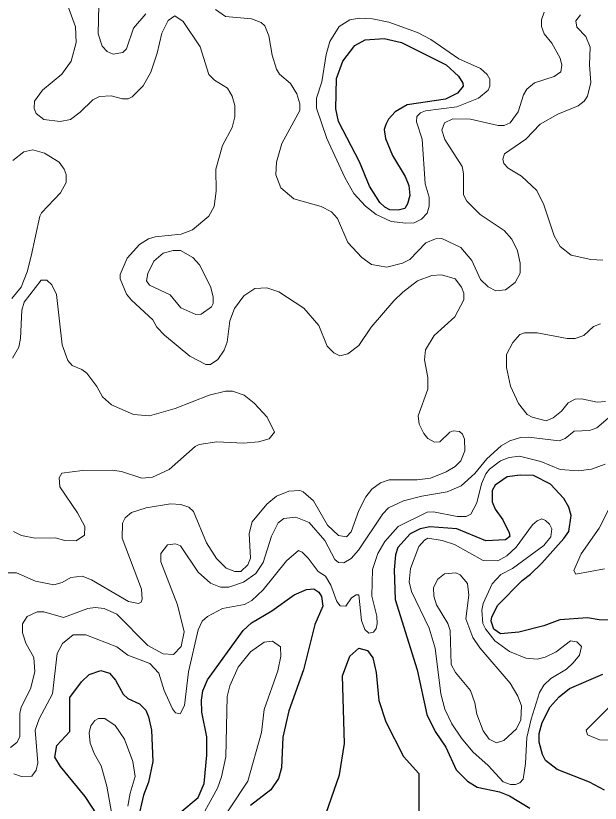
# Model space of a CAD drawing. Extents: x 577 to 602.9, y 7483.8 to 7511.6.
# Drawn here: x 596.348 to 597.693, y 7505.766 to 7507.577 of the extents above; entities that cross this region are included whole.
import ezdxf

# ---------------------------------------------------------------- set-up
doc = ezdxf.new("R2010")
doc.units = 0
doc.header["$LTSCALE"] = 0.032
doc.layers.add('1', color=7, linetype='Continuous', lineweight=25)
doc.layers.add('2', color=7, linetype='Continuous', lineweight=13)

msp = doc.modelspace()

# ---------------------------------------------------------------- linework, layer by layer
at = {"layer": '1'}
msp.add_lwpolyline([(597.1388, 7507.2408), (597.0904, 7507.3337), (597.084, 7507.3631), (597.0856, 7507.4323), (597.1007, 7507.4728), (597.1278, 7507.5086), (597.1516, 7507.5213), (597.1953, 7507.5245), (597.2351, 7507.515), (597.3385, 7507.4641), (597.3663, 7507.4378), (597.3766, 7507.4219), (597.3774, 7507.4148), (597.3639, 7507.3989), (597.3369, 7507.3854), (597.2486, 7507.3718), (597.2208, 7507.3559), (597.2057, 7507.3392), (597.1993, 7507.3265), (597.1953, 7507.3154), (597.1985, 7507.2947), (597.2144, 7507.2558), (597.2438, 7507.2072), (597.2526, 7507.1866), (597.2542, 7507.1635), (597.2494, 7507.1444), (597.2431, 7507.1341), (597.2279, 7507.1301), (597.2089, 7507.1309), (597.1969, 7507.1365), (597.1858, 7507.1476), (597.1619, 7507.185)], close=True, dxfattribs=at)
for points in [[(597.7917, 7506.1839), (597.6899, 7506.1878), (597.6629, 7506.1926), (597.5993, 7506.1878), (597.5627, 7506.1743), (597.5055, 7506.16), (597.4633, 7506.156), (597.4474, 7506.1664), (597.4418, 7506.1847), (597.4434, 7506.195), (597.457, 7506.222), (597.5126, 7506.2785), (597.5325, 7506.2928), (597.5579, 7506.3182), (597.6088, 7506.3747), (597.62, 7506.3914), (597.6255, 7506.428), (597.62, 7506.4471), (597.6088, 7506.4669), (597.5778, 7506.5003), (597.5389, 7506.5202), (597.5086, 7506.521), (597.4784, 7506.517), (597.4506, 7506.498), (597.4442, 7506.4852), (597.4442, 7506.459), (597.4506, 7506.4423), (597.4681, 7506.4176), (597.4832, 7506.3882), (597.4848, 7506.3795), (597.4744, 7506.3723), (597.4291, 7506.3699), (597.3623, 7506.397), (597.3003, 7506.4017), (597.278, 7506.397), (597.255, 7506.3858), (597.2271, 7506.354), (597.2216, 7506.3373), (597.2184, 7506.3031), (597.2208, 7506.2347), (597.2717, 7506.0733), (597.2939, 7505.9707), (597.313, 7505.931), (597.3377, 7505.8952), (597.3615, 7505.8435), (597.387, 7505.8173), (597.4092, 7505.803), (597.4609, 7505.7926), (597.484, 7505.7831), (597.5309, 7505.7553)], [(596.7254, 7505.7441), (596.7675, 7505.7799), (596.7811, 7505.8117), (596.7874, 7505.8769), (596.7874, 7505.9191), (596.7763, 7505.9755), (596.7755, 7506.0034), (596.7787, 7506.0248), (596.789, 7506.0503), (596.8709, 7506.1632), (596.89, 7506.1815), (596.9369, 7506.2085), (596.9886, 7506.2459), (597.0172, 7506.2578), (597.0339, 7506.2594), (597.0451, 7506.2514), (597.0514, 7506.2419), (597.0546, 7506.2196), (597.0363, 7506.1775), (597.0101, 7506.0733), (596.9759, 7505.9787), (596.9624, 7505.9183), (596.9592, 7505.8475), (596.9528, 7505.8236), (596.9345, 7505.7974), (596.8884, 7505.7616)], [(597.0618, 7505.7433), (597.0928, 7505.8316), (597.1039, 7505.904), (597.0999, 7506.059), (597.1166, 7506.1043), (597.1373, 7506.1226), (597.1572, 7506.1179), (597.1691, 7506.1004), (597.1771, 7506.067), (597.1834, 7506.0026), (597.1993, 7505.9533), (597.2399, 7505.8737), (597.2749, 7505.8348), (597.2749, 7505.7489)], [(596.5353, 7505.7394), (596.5075, 7505.7823), (596.4511, 7505.8507), (596.4383, 7505.8721), (596.4423, 7505.8992), (596.4725, 7505.931), (596.4725, 7506.0097), (596.4996, 7506.0455), (596.5171, 7506.0622), (596.5441, 7506.0717), (596.564, 7506.0654), (596.5775, 7506.0495), (596.595, 7506.0169), (596.6061, 7506.0073), (596.6324, 7505.9946), (596.6475, 7505.9803), (596.6538, 7505.9652), (596.6602, 7505.9342), (596.6634, 7505.8626), (596.6538, 7505.8149), (596.6419, 7505.7847), (596.6292, 7505.7282)], [(597.7027, 7505.7966), (597.6677, 7505.8149), (597.5937, 7505.8443), (597.5667, 7505.865), (597.5595, 7505.8785), (597.5524, 7505.9071), (597.5524, 7505.927), (597.5587, 7505.9517), (597.577, 7505.9882), (597.5977, 7506.0113), (597.6216, 7506.0304), (597.6987, 7506.063)]]:
    msp.add_lwpolyline(points, dxfattribs=at)
at = {"layer": '2'}
for points in [[(597.2725, 7506.9671), (597.2383, 7506.9417), (597.2176, 7506.9218), (597.1659, 7506.8606), (597.1373, 7506.8184), (597.1118, 7506.7993), (597.0936, 7506.7953), (597.08, 7506.8017), (597.0641, 7506.8176), (597.0451, 7506.8645), (597.0109, 7506.9043), (596.9536, 7506.9425), (596.9258, 7506.9512), (596.8979, 7506.9496), (596.8725, 7506.9329), (596.851, 7506.9035), (596.8407, 7506.8757), (596.8343, 7506.8264), (596.8272, 7506.8081), (596.8129, 7506.7866), (596.7962, 7506.7747), (596.785, 7506.7747), (596.7485, 7506.7946), (596.6904, 7506.8423), (596.6729, 7506.8606), (596.6634, 7506.878), (596.6141, 7506.9226), (596.6029, 7506.9369), (596.5886, 7506.9719), (596.5886, 7506.9822), (596.6045, 7507.0196), (596.6324, 7507.0506), (596.6538, 7507.0641), (596.6689, 7507.0689), (596.7286, 7507.0745), (596.7548, 7507.0848), (596.7922, 7507.1158), (596.8041, 7507.1381), (596.8089, 7507.1739), (596.8081, 7507.2239), (596.824, 7507.2788), (596.8455, 7507.3202), (596.8518, 7507.3448), (596.8518, 7507.3703), (596.8455, 7507.3917), (596.8351, 7507.41), (596.8049, 7507.4291), (596.7922, 7507.4418), (596.7723, 7507.5054), (596.7333, 7507.5635), (596.7143, 7507.577), (596.6984, 7507.5659), (596.684, 7507.5365), (596.6737, 7507.4911), (596.6586, 7507.4474), (596.6411, 7507.4156), (596.6157, 7507.3901), (596.6069, 7507.3862), (596.5934, 7507.3862), (596.5679, 7507.3925), (596.5409, 7507.3909), (596.525, 7507.3838), (596.4964, 7507.3552), (596.4741, 7507.3385), (596.4503, 7507.3337), (596.4129, 7507.3385), (596.3954, 7507.352), (596.3906, 7507.3639), (596.3914, 7507.3806), (596.4097, 7507.406), (596.4542, 7507.4426), (596.4757, 7507.4728), (596.4868, 7507.515), (596.4852, 7507.5516), (596.4614, 7507.6176)], [(596.6475, 7507.581), (596.6188, 7507.5484), (596.6029, 7507.5007), (596.5942, 7507.4927), (596.5719, 7507.4887), (596.5584, 7507.4943), (596.5465, 7507.507), (596.5377, 7507.5349), (596.5393, 7507.6009)], [(597.4888, 7507.0633), (597.5023, 7507.0363), (597.5086, 7507.0077), (597.5086, 7506.9854), (597.4967, 7506.9639), (597.4744, 7506.9464), (597.4522, 7506.9448), (597.4347, 7506.9536), (597.4172, 7506.9703), (597.3973, 7507.014), (597.3719, 7507.0442), (597.3281, 7507.0649), (597.3138, 7507.0641), (597.2916, 7507.0546), (597.2542, 7507.0164), (597.2375, 7507.0077), (597.2017, 7506.9989), (597.1667, 7507.0053), (597.1444, 7507.0212), (597.1118, 7507.0554), (597.088, 7507.111), (597.0745, 7507.1261), (597.0506, 7507.1381), (596.9878, 7507.1556), (596.9576, 7507.181), (596.9465, 7507.2112), (596.948, 7507.2399), (596.96, 7507.2828), (597.0013, 7507.3591), (597.0013, 7507.3742), (596.995, 7507.3973), (596.9798, 7507.4212), (596.9544, 7507.4426), (596.948, 7507.4538), (596.9377, 7507.4864), (596.9305, 7507.5309), (596.921, 7507.5539), (596.9123, 7507.5611), (596.89, 7507.5698), (596.8304, 7507.5754), (596.8073, 7507.5913)], [(597.5635, 7507.585), (597.5571, 7507.5675), (597.5571, 7507.5524), (597.5635, 7507.5349), (597.581, 7507.5142), (597.6001, 7507.4792), (597.6041, 7507.4633), (597.6017, 7507.4482), (597.5866, 7507.4371), (597.5412, 7507.4227), (597.5237, 7507.4084), (597.5158, 7507.3949), (597.5039, 7507.3559), (597.4856, 7507.3305), (597.4713, 7507.3249), (597.4577, 7507.3249), (597.3941, 7507.3392), (597.3536, 7507.34), (597.3345, 7507.3305), (597.3281, 7507.3138), (597.3353, 7507.2923), (597.3751, 7507.2303), (597.3782, 7507.2144), (597.3782, 7507.1651), (597.3854, 7507.1508), (597.4164, 7507.1198), (597.4713, 7507.0832), (597.4888, 7507.0633)], [(597.647, 7507.5786), (597.6367, 7507.5651), (597.639, 7507.5508), (597.6597, 7507.5293), (597.6693, 7507.5046), (597.6677, 7507.4641), (597.6709, 7507.4235), (597.6629, 7507.3917), (597.6557, 7507.3806), (597.6414, 7507.3695), (597.5953, 7507.3504), (597.554, 7507.3273), (597.5214, 7507.2931), (597.4721, 7507.2597), (597.4681, 7507.247), (597.4705, 7507.2375), (597.4808, 7507.2263), (597.5118, 7507.208), (597.5468, 7507.1754), (597.5627, 7507.142), (597.5866, 7507.0705), (597.6001, 7507.0466), (597.6255, 7507.0267), (597.6709, 7507.0164), (597.6987, 7507.0148)], [(596.3413, 7507.2438), (596.3668, 7507.2637), (596.3874, 7507.2685), (596.4145, 7507.2613), (596.4479, 7507.2406), (596.4598, 7507.2239), (596.4638, 7507.212), (596.4638, 7507.1937), (596.4511, 7507.1699), (596.4073, 7507.1238), (596.4033, 7507.1158), (596.3835, 7507.0244), (596.3747, 7506.9878), (596.3604, 7506.9528), (596.3389, 7506.9266)], [(596.3302, 7506.296), (596.3501, 7506.296), (596.3938, 7506.2769), (596.4359, 7506.2689), (596.455, 7506.2737), (596.4749, 7506.2856), (596.5012, 7506.2888), (596.5226, 7506.2801), (596.6077, 7506.23), (596.6308, 7506.226), (596.6363, 7506.2284), (596.6387, 7506.2355), (596.6371, 7506.2586), (596.5926, 7506.3755), (596.5934, 7506.4105), (596.5998, 7506.4224), (596.6141, 7506.4351), (596.6483, 7506.4455), (596.7039, 7506.455), (596.7278, 7506.4534), (596.7461, 7506.4471), (596.7572, 7506.4375), (596.7866, 7506.3652), (596.8097, 7506.3294), (596.8319, 7506.3071), (596.8518, 7506.2992), (596.8661, 7506.2992), (596.882, 7506.3143), (596.8884, 7506.3302), (596.8852, 7506.3866), (596.8916, 7506.4137), (596.9258, 7506.4542), (596.948, 7506.4725), (596.9759, 7506.4836), (597.0013, 7506.4852), (597.0093, 7506.482), (597.0331, 7506.4614), (597.0649, 7506.4057), (597.0904, 7506.3819), (597.1087, 7506.3787), (597.1198, 7506.3906), (597.1373, 7506.4391), (597.1532, 7506.4709), (597.1675, 7506.4884), (597.1874, 7506.5027), (597.2073, 7506.5099), (597.2717, 7506.5099), (597.3019, 7506.5139), (597.3385, 7506.5282), (597.3591, 7506.5409), (597.3719, 7506.5536), (597.3814, 7506.5767), (597.3806, 7506.6037), (597.3758, 7506.6148), (597.3687, 7506.6212), (597.3544, 7506.6228), (597.3464, 7506.6196), (597.3234, 7506.5973), (597.3114, 7506.5966), (597.2963, 7506.6053), (597.2868, 7506.6164), (597.2764, 7506.6379), (597.2741, 7506.657), (597.2963, 7506.7182), (597.2963, 7506.7453), (597.2884, 7506.7858), (597.2908, 7506.8089), (597.3106, 7506.8415), (597.3584, 7506.8844), (597.379, 7506.9234), (597.379, 7506.9393), (597.3735, 7506.9528), (597.3591, 7506.9719), (597.3273, 7506.9814), (597.3051, 7506.9798), (597.2725, 7506.9671)], [(596.3405, 7506.7898), (596.3548, 7506.8152), (596.3588, 7506.8351), (596.362, 7506.9003), (596.3676, 7506.9186), (596.4065, 7506.9687), (596.4192, 7506.9687), (596.4312, 7506.9584), (596.4415, 7506.9361), (596.455, 7506.82), (596.4678, 7506.7842), (596.4781, 7506.7731), (596.5004, 7506.7635), (596.5115, 7506.7548), (596.5345, 7506.7246), (596.5473, 7506.7007), (596.5687, 7506.6824), (596.6188, 7506.6602), (596.6554, 7506.657), (596.7151, 7506.6737), (596.793, 7506.7047), (596.8304, 7506.7134), (596.8463, 7506.7134), (596.8733, 7506.7047), (596.8964, 7506.6864), (596.9266, 7506.6538), (596.9433, 7506.6196), (596.9313, 7506.6045), (596.9067, 7506.5973), (596.8717, 7506.5942), (596.8105, 7506.5973), (596.7699, 7506.591), (596.7604, 7506.5862), (596.7007, 7506.5337), (596.6626, 7506.5162), (596.6379, 7506.5139), (596.591, 7506.529), (596.5695, 7506.5321), (596.5019, 7506.5313), (596.4542, 7506.525), (596.4479, 7506.5146), (596.4495, 7506.494), (596.49, 7506.4343), (596.5067, 7506.4025), (596.5059, 7506.3827), (596.4868, 7506.3699), (596.4606, 7506.3707), (596.4391, 7506.3763), (596.393, 7506.3755), (596.3612, 7506.3819), (596.3429, 7506.3914)], [(597.6931, 7506.8685), (597.6772, 7506.8621), (597.655, 7506.8415), (597.6351, 7506.8351), (597.6168, 7506.8351), (597.5476, 7506.8478), (597.5182, 7506.8478), (597.5078, 7506.8439), (597.4911, 7506.8256), (597.4768, 7506.7977), (597.4768, 7506.7683), (597.4864, 7506.7254), (597.5047, 7506.6856), (597.5245, 7506.6602)], [(597.5245, 7506.6602), (597.5357, 7506.6538), (597.5683, 7506.6459), (597.5842, 7506.6522), (597.6033, 7506.6681), (597.6184, 7506.6872), (597.6351, 7506.6952), (597.6494, 7506.6959), (597.6852, 7506.6888), (597.7043, 7506.6904)], [(597.7106, 7506.6514), (597.6844, 7506.6292), (597.6677, 7506.6236), (597.6327, 7506.622), (597.612, 7506.6053), (597.5977, 7506.5997), (597.5277, 7506.6077), (597.5094, 7506.6069), (597.4848, 7506.5997), (597.4649, 7506.5878), (597.4315, 7506.5584), (597.4037, 7506.5242), (597.3727, 7506.4964), (597.3401, 7506.482), (597.282, 7506.4725), (597.2399, 7506.4614), (597.2057, 7506.4455), (597.1922, 7506.432), (597.1365, 7506.3485), (597.1198, 7506.3294), (597.1031, 7506.319), (597.0904, 7506.3198), (597.0824, 7506.327), (597.0594, 7506.3707), (597.0228, 7506.4121), (596.9926, 7506.424), (596.9647, 7506.4208), (596.952, 7506.4113), (596.9361, 7506.3803), (596.917, 7506.3198), (596.9003, 7506.2944), (596.8717, 7506.2745), (596.8383, 7506.2634), (596.8192, 7506.2634), (596.7962, 7506.2721), (596.7675, 7506.2976), (596.727, 7506.358), (596.7158, 7506.3628), (596.6968, 7506.3604), (596.6817, 7506.3405), (596.6817, 7506.3214)], [(597.0435, 7506.2992), (597.0602, 7506.2888), (597.0729, 7506.2681), (597.0864, 7506.23), (597.0944, 7506.2204), (597.1071, 7506.2196), (597.1206, 7506.2387), (597.131, 7506.2457), (597.1374, 7506.2457), (597.1437, 7506.1862), (597.1508, 7506.1656), (597.1604, 7506.1576), (597.1707, 7506.16), (597.1771, 7506.168), (597.1794, 7506.1791), (597.1786, 7506.1966), (597.1675, 7506.2427), (597.1683, 7506.3039), (597.181, 7506.3405), (597.1969, 7506.3683), (597.2279, 7506.4025), (597.2947, 7506.4359), (597.3091, 7506.4367), (597.3631, 7506.4256), (597.3838, 7506.4256), (597.3949, 7506.4312), (597.4084, 7506.4574), (597.4196, 7506.5011), (597.4291, 7506.5234), (597.4379, 7506.5345), (597.4633, 7506.5536), (597.4832, 7506.5616), (597.507, 7506.564), (597.5556, 7506.552), (597.6001, 7506.5337), (597.6422, 7506.5306), (597.6724, 7506.5345), (597.7035, 7506.5457)], [(597.7281, 7506.4749), (597.6899, 7506.3986), (597.6486, 7506.3397), (597.6319, 7506.3015), (597.6367, 7506.2928), (597.7027, 7506.3055)], [(596.3437, 7505.834), (596.3612, 7505.8276), (596.3851, 7505.8284), (596.3954, 7505.8427), (596.3986, 7505.8594), (596.393, 7505.9342), (596.4018, 7505.9604), (596.4328, 7506.0177), (596.4431, 7506.1107), (596.4558, 7506.1338), (596.4805, 7506.1536), (596.5091, 7506.1536), (596.5807, 7506.1258), (596.6061, 7506.1067), (596.6562, 7506.0876), (596.6769, 7506.0654), (596.6896, 7506.0256), (596.7087, 7505.9835), (596.7158, 7505.9739), (596.7262, 7505.9723), (596.7365, 7505.9914), (596.7453, 7506.0686), (596.7675, 7506.1648), (596.7771, 7506.1847), (596.789, 7506.1958), (596.824, 7506.2141), (596.8741, 7506.2236), (596.8908, 7506.2324), (596.917, 7506.257), (596.9711, 7506.3238), (596.9981, 7506.3477), (597.0069, 7506.3437), (597.0204, 7506.3302), (597.0435, 7506.2992)], [(596.6817, 7506.3214), (596.7198, 7506.2228), (596.7357, 7506.1608), (596.7286, 7506.1266), (596.7111, 7506.1083), (596.6872, 7506.1099), (596.6522, 7506.129), (596.5807, 7506.2014), (596.5512, 7506.2141), (596.5306, 7506.2165), (596.5139, 7506.2141), (596.4582, 7506.1934), (596.4129, 7506.2061), (596.397, 7506.2061), (596.3747, 7506.1958), (596.3636, 7506.1791), (596.3636, 7506.1584), (596.3715, 7506.1346), (596.3898, 7506.1012), (596.3922, 7506.0686), (596.3819, 7506.0296), (596.3604, 7505.9874), (596.3572, 7505.9731), (596.3572, 7505.9191), (596.3509, 7505.9063), (596.3358, 7505.8944)], [(596.7993, 7505.6924), (596.882, 7505.8173), (596.9131, 7505.9294), (596.9194, 7505.9819), (596.9512, 7506.0709), (596.9576, 7506.1043), (596.9568, 7506.1258), (596.9385, 7506.1393), (596.9194, 7506.1369), (596.8884, 7506.1147), (596.8598, 7506.0789), (596.8407, 7506.0367), (596.8343, 7506.0121), (596.8311, 7505.8729), (596.8216, 7505.8268), (596.8121, 7505.8014), (596.762, 7505.7107)], [(597.7106, 7505.9851), (597.6605, 7505.9342), (597.6629, 7505.9238), (597.6907, 7505.9119), (597.7392, 7505.9111)], [(596.6061, 7505.76), (596.6109, 7505.7894), (596.6228, 7505.8276), (596.6172, 7505.8626), (596.5982, 7505.9135), (596.5767, 7505.9453), (596.5528, 7505.9612), (596.5385, 7505.9612), (596.5298, 7505.9564), (596.521, 7505.9445), (596.5171, 7505.9286), (596.5194, 7505.9047), (596.529, 7505.8793), (596.5449, 7505.8523), (596.5576, 7505.8054), (596.5687, 7505.7449)]]:
    msp.add_lwpolyline(points, dxfattribs=at)
for points in [[(597.2454, 7507.0999), (597.2645, 7507.1007), (597.2812, 7507.1094), (597.2947, 7507.123), (597.2987, 7507.1389), (597.2987, 7507.1595), (597.29, 7507.1905), (597.2828, 7507.2931), (597.2701, 7507.3329), (597.2709, 7507.3456), (597.2788, 7507.3536), (597.2908, 7507.3583), (597.3623, 7507.3671), (597.4124, 7507.387), (597.4347, 7507.406), (597.4387, 7507.4148), (597.4387, 7507.4307), (597.4323, 7507.4418), (597.4172, 7507.4553), (597.3671, 7507.4776), (597.3027, 7507.5221), (597.2725, 7507.538), (597.2065, 7507.5619), (597.1683, 7507.5698), (597.1381, 7507.5714), (597.1166, 7507.5675), (597.092, 7507.5524), (597.0705, 7507.5174), (597.0618, 7507.4879), (597.0522, 7507.4251), (597.0395, 7507.387), (597.0395, 7507.3647), (597.0633, 7507.2947), (597.1047, 7507.2049), (597.1254, 7507.1683), (597.1524, 7507.1389), (597.1771, 7507.1198), (597.212, 7507.1039)], [(596.762, 7506.89), (596.7747, 7506.8908), (596.7985, 7506.9075), (596.8025, 7506.9154), (596.8025, 7506.9305), (596.7962, 7506.9544), (596.7707, 7507.0045), (596.7556, 7507.0212), (596.727, 7507.0371), (596.7103, 7507.0371), (596.6872, 7507.0307), (596.6658, 7507.0124), (596.6522, 7506.9846), (596.6491, 7506.9671), (596.6554, 7506.9576), (596.7031, 7506.9353), (596.7278, 7506.9051)], [(597.4228, 7506.1799), (597.4204, 7506.2101), (597.4236, 7506.226), (597.4442, 7506.2705), (597.4641, 7506.292), (597.4904, 7506.3063), (597.5627, 7506.3588), (597.5786, 7506.3787), (597.581, 7506.397), (597.5762, 7506.4081), (597.5667, 7506.4168), (597.5579, 7506.42), (597.5476, 7506.416), (597.5365, 7506.4065), (597.4991, 7506.3548), (597.4776, 7506.3349), (597.457, 7506.3238), (597.4236, 7506.3246), (597.3576, 7506.3612), (597.3289, 7506.3707), (597.2963, 7506.3755), (597.2884, 7506.3715), (597.2749, 7506.3564), (597.2558, 7506.3063), (597.2534, 7506.2753), (597.2582, 7506.253), (597.2987, 7506.1687), (597.313, 7506.1226), (597.3257, 7506.0177), (597.3353, 7505.9827), (597.3512, 7505.9493), (597.3735, 7505.9159), (597.3997, 7505.8849), (597.4347, 7505.8531), (597.4689, 7505.8157), (597.4864, 7505.8093), (597.4975, 7505.8093), (597.5078, 7505.8133), (597.515, 7505.8221), (597.5206, 7505.8578), (597.5237, 7505.9175), (597.5333, 7505.9596), (597.5532, 7506.0208), (597.5627, 7506.0375), (597.5786, 7506.0534), (597.6152, 7506.0749), (597.6303, 7506.0892), (597.6446, 7506.1067), (597.6494, 7506.1266), (597.639, 7506.1377), (597.6239, 7506.1401), (597.5913, 7506.1147), (597.5659, 7506.102), (597.5476, 7506.098), (597.5214, 7506.0996), (597.484, 7506.1155), (597.4498, 7506.1401), (597.4283, 7506.1672)], [(597.4037, 7505.997), (597.4084, 7505.9715), (597.4236, 7505.9326), (597.4371, 7505.9135), (597.4538, 7505.9055), (597.4705, 7505.9103), (597.4999, 7505.9374), (597.5102, 7505.958), (597.5118, 7505.9906), (597.5031, 7506.0129), (597.4856, 7506.0423), (597.4156, 7506.1234), (597.3997, 7506.1473), (597.383, 7506.1902), (597.3902, 7506.2451), (597.387, 7506.2713), (597.3703, 7506.2912), (597.3607, 7506.296), (597.3345, 7506.2936), (597.3186, 7506.2817), (597.3091, 7506.2626), (597.3098, 7506.2427), (597.3162, 7506.2228), (597.3417, 7506.1799), (597.3472, 7506.1632), (597.3496, 7506.0853), (597.3599, 7506.067), (597.3941, 7506.0256)]]:
    msp.add_lwpolyline(points, close=True, dxfattribs=at)

doc.saveas('drawing.dxf')
